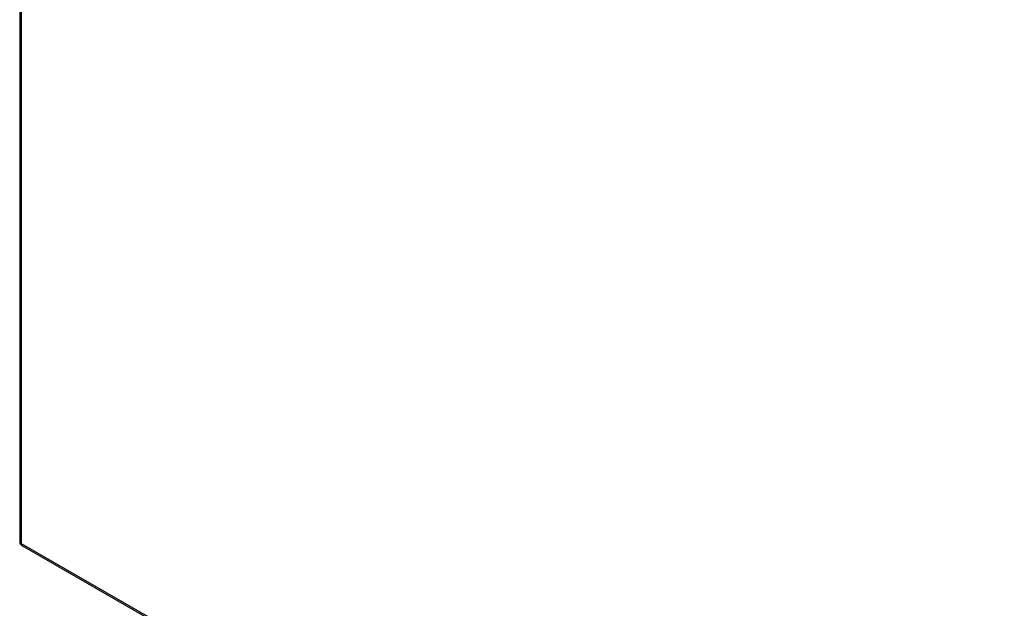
# Model space of a CAD drawing. Header units: inches. Extents: x 17 to 570, y 51 to 268.
# Tile 287 of 376: x 484 to 506, y 235 to 248. Entities that reach past the tile are written whole.
import ezdxf

# ---------------------------------------------------------------- set-up
doc = ezdxf.new("R2010")
doc.units = ezdxf.units.IN
doc.header["$MEASUREMENT"] = 0
doc.layers.add('Visible Edges(ANSI)', color=7, linetype='Continuous', lineweight=25)
doc.layers.add('Visible Tangent Edges(ANSI)', color=7, linetype='Continuous', lineweight=25)

msp = doc.modelspace()

# ---------------------------------------------------------------- linework, layer by layer
at = {"layer": 'Visible Edges(ANSI)'}
for p, q in [((484.019, 262.123), (484.019, 236.19)), ((484.068, 236.104), (526.215, 211.833))]:
    msp.add_line(p, q, dxfattribs=at)
msp.add_arc((484.118, 236.19), 0.099, 180, 240.064, dxfattribs=at)
at = {"layer": 'Visible Tangent Edges(ANSI)'}
for p, q in [((484.048, 262.082), (484.048, 236.15)), ((484.048, 236.15), (526.195, 211.879))]:
    msp.add_line(p, q, dxfattribs=at)
for major_axis, ratio, start_param, end_param in [((-0.099, 0), 0.575862, 0, 0.785398), ((-0.0494, -0.0858), 0.578093, 5.495853, 6.283185)]:
    msp.add_ellipse((484.118, 236.19), major_axis=major_axis, ratio=ratio, start_param=start_param, end_param=end_param, dxfattribs=at)

doc.saveas('drawing.dxf')
